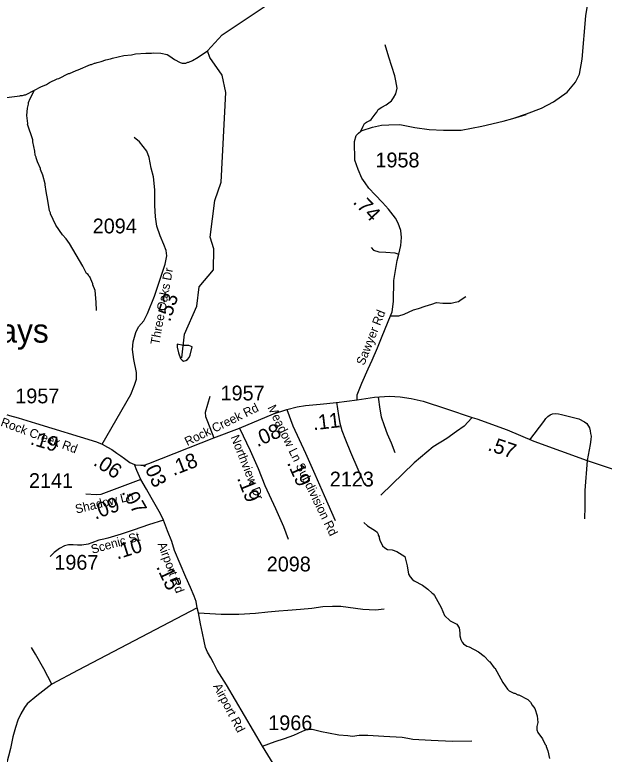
# Model space of a CAD drawing. Extents: x 1248224 to 1454986, y 825081 to 985870.
# Drawn here: x 1376450 to 1381427, y 913568 to 919814 of the extents above; entities that cross this region are included whole.
import ezdxf

# ---------------------------------------------------------------- set-up
doc = ezdxf.new("R2010")
doc.units = 0
for name, color, linetype in [('Exist Civil Demographics Community Label', 7, 'Continuous'), ('Exist Hydrographic Creek Single Shore', 7, 'Continuous'), ('Exist Hydrographic Misc Water Feature', 7, 'Continuous'), ('Exist Road Non-System Type 51', 7, 'Continuous'), ('Exist Road Secondary Mileage Hundredths English Label', 7, 'Continuous'), ('Exist Road Secondary Type 51 Attributed', 7, 'Continuous'), ('Exist Road Secondary Type 51 Label', 7, 'Continuous'), ('Exist Road Secondary Type 51 Number Label', 7, 'Continuous')]:
    doc.layers.add(name, color=color, linetype=linetype)

msp = doc.modelspace()

# ---------------------------------------------------------------- linework, layer by layer
at = {"layer": 'Exist Hydrographic Creek Single Shore'}
msp.add_lwpolyline([(1377861.3, 916916.3), (1377882.3, 917116.3), (1377987.3, 917353.7), (1378007.3, 917514.3), (1378127.3, 917659.5), (1378130.3, 917836.7), (1378099.3, 917935.8), (1378139.3, 918243.6), (1378192.3, 918400.2), (1378233.3, 919157.7), (1378202.3, 919302.7), (1378097.3, 919452.6), (1378076.3, 919509.6), (1378201.3, 919644.2), (1378565.3, 919886.4)], dxfattribs=at)
at = {"layer": 'Exist Hydrographic Misc Water Feature'}
for points in [[(1376616.4, 919176.7), (1376669, 919205.3), (1376717.6, 919226.1), (1376741.9, 919241.5), (1376806.7, 919272), (1376822.8, 919275.6), (1376903.8, 919317.5), (1376911.8, 919317.3), (1376968.4, 919343.9), (1376984.5, 919347.5), (1377089.7, 919392.8), (1377097.7, 919392.7), (1377121.9, 919404.1), (1377129.9, 919403.9), (1377146.1, 919411.5), (1377178.3, 919418.7), (1377218.7, 919433.7), (1377258.9, 919440.7), (1377275, 919448.3), (1377371.5, 919469.8), (1377435.7, 919476.3), (1377467.9, 919483.5), (1377556, 919489.3), (1377604, 919488.1), (1377620.1, 919491.7), (1377682.1, 919490.1), (1377735.7, 919476.8), (1377759.5, 919464.2), (1377798.8, 919435.2), (1377846.1, 919410.1), (1377862, 919405.7), (1377894, 919404.8), (1377910.2, 919412.4), (1377918.2, 919412.2), (1377950.6, 919427.4), (1377999.2, 919454.3), (1378076.3, 919509.6)], [(1376290.6, 919104.7), (1376491.2, 919127.8), (1376499.3, 919131.6), (1376515.3, 919131.2), (1376531.5, 919138.8), (1376539.4, 919138.6), (1376616.4, 919176.7)], [(1377139.5, 917315.4), (1377137.3, 917387.4), (1377127.6, 917483.7), (1377108.8, 917532.2), (1377109, 917540.2), (1377092, 917580.6), (1377082.4, 917598.8), (1377074.6, 917607), (1377070.8, 917619.1), (1377055.2, 917629.5), (1377024.6, 917690.3), (1376913.2, 917881.1), (1376884.1, 917921.8), (1376853, 917954.6), (1376796.9, 918036), (1376751.3, 918133.1), (1376751.5, 918141.1), (1376743.8, 918157.3), (1376730.4, 918245.7), (1376713.7, 918321.3), (1376705.1, 918378.4), (1376706.9, 918384.7), (1376687.1, 918458.8), (1376668.2, 918507.2), (1376668.4, 918515.2), (1376641.8, 918571.9), (1376630.6, 918604.2), (1376630.8, 918612.2), (1376623.2, 918628.4), (1376619.9, 918660.5), (1376601.9, 918741), (1376602.3, 918757), (1376557.5, 918890.1), (1376559.2, 918896.4), (1376551.2, 918961.8), (1376556.8, 919026.1), (1376565.5, 919057.9), (1376565.9, 919073.9), (1376578.7, 919105.6), (1376616.4, 919176.7)], [(1377869.8, 917021.1), (1377864.6, 917023.3), (1377832.8, 917030), (1377819.7, 917032.8), (1377820.6, 917022.3), (1377820.2, 917006.3), (1377831.1, 916958.1), (1377847.9, 916909.7), (1377863.5, 916895.3), (1377875.4, 916889), (1377893.4, 916892.5), (1377907.7, 916902.2), (1377922.1, 916917.8), (1377930.6, 916939.6), (1377947.7, 917010), (1377920.6, 917019.9), (1377869.8, 917021.1)], [(1379396.4, 915526), (1379427.7, 915497.3), (1379496.8, 915455.9), (1379508.6, 915443.5), (1379518.3, 915427.3), (1379518.1, 915419.4), (1379525.8, 915403.2), (1379525.5, 915395.3), (1379533.1, 915375.1), (1379556.1, 915328.6), (1379575.7, 915310.2), (1379596.4, 915298), (1379635.4, 915293.8), (1379675, 915280), (1379742.2, 915238.5), (1379764.4, 915159.2), (1379774.9, 915087.9), (1379788.4, 915065.6), (1379806, 915045.2), (1379821.7, 915032.9), (1379892.9, 914995.3), (1379938.2, 914962.4), (1379975.4, 914927.5), (1379983.3, 914923.4), (1379995, 914909.2), (1380048.8, 914808), (1380078.6, 914739), (1380126.4, 914694.4), (1380181.7, 914665.2), (1380201.1, 914636.8), (1380208.2, 914592.7), (1380207.7, 914568.7), (1380214.9, 914536.5), (1380226.5, 914514.3), (1380238.2, 914500), (1380265.8, 914481.4), (1380285.7, 914475), (1380364.7, 914433.3), (1380412, 914396.2), (1380454.9, 914351.3), (1380460.8, 914348.8), (1380497.8, 914298.4), (1380502.6, 914296.3), (1380571.1, 914172.8), (1380610, 914118.1), (1380625.7, 914103.7), (1380665.1, 914082.8), (1380673.1, 914082.7), (1380696.9, 914070.2), (1380704.9, 914070), (1380782, 914030.3), (1380803.5, 914007.9), (1380819, 913981.1), (1380841.3, 913952.7), (1380861.5, 913891.5), (1380865.4, 913836.9), (1380858.3, 913802.8), (1380858.9, 913774.9), (1380866, 913750.6), (1380904.8, 913697.8), (1380927.8, 913649.3), (1380935.6, 913641.1), (1380935.4, 913633.1), (1380950.7, 913596.8), (1380965.2, 913532.6)]]:
    msp.add_lwpolyline(points, dxfattribs=at)
at = {"layer": 'Exist Road Non-System Type 51'}
for points in [[(1380655.4, 918937.7), (1380771.7, 918975.6), (1380896.8, 919025.1), (1380999.9, 919077), (1381113.7, 919160.8), (1381185.4, 919243.4), (1381218.8, 919310.8), (1381239.4, 919438.5), (1381272.8, 919804), (1381323.1, 920119.2), (1381353.8, 920348.8), (1381364.5, 920482.7), (1381365.7, 920542.7), (1381350.5, 920583), (1381329, 920607.5), (1381297.3, 920624.1), (1381253.7, 920647), (1381162, 920664.9), (1381118, 920667.7)], [(1379371.8, 918831.6), (1379390.8, 918873.1), (1379401.6, 918894.7), (1379418.5, 918907), (1379447.7, 918920.9), (1379460.1, 918928.6), (1379492.4, 918973.3), (1379507.8, 918991.8), (1379518.6, 919014.9), (1379549.3, 919033.3), (1379586.3, 919051.8), (1379629.4, 919087.3), (1379646.3, 919113.4), (1379666.3, 919147.3), (1379678.6, 919193.5), (1379667.9, 919256.7), (1379660.2, 919298.3), (1379609.4, 919456.9), (1379578.5, 919559.3)], [(1379458.5, 917848.8), (1379480.1, 917825.7), (1379524.7, 917811.8), (1379581.7, 917807.2), (1379660.2, 917802.6), (1379693.8, 917792.6)], [(1379623, 917269.5), (1379661.5, 917269.5), (1379692.3, 917271.1), (1379736.9, 917284.9), (1379815.5, 917320.3), (1379858.6, 917332.7), (1379914, 917351.2), (1379970.9, 917369.6), (1380009.4, 917382), (1380063.3, 917378.9), (1380135.6, 917378.9), (1380167.9, 917385), (1380197.2, 917392.7), (1380218.7, 917409.7), (1380258.8, 917434.3)], [(1378096.6, 916589.3), (1378058.3, 916455.2), (1378060.2, 916419.9), (1378077.4, 916377.1), (1378131.2, 916239.3)], [(1379165.6, 916540.7), (1379182.6, 916429.6), (1379193.5, 916364.8), (1379212.6, 916302.7), (1379241.2, 916222), (1379283.5, 916118.9), (1379399.3, 915850.4)], [(1379518.6, 916584.3), (1379532.2, 916482.5), (1379544.5, 916417.7), (1379569, 916343.7), (1379593.5, 916273.6), (1379626.9, 916196.9), (1379658.3, 916117.5)], [(1380800.1, 916223.9), (1380916.1, 916377.7), (1380934.6, 916403.3), (1380951, 916421), (1380971.3, 916434.6), (1380991.5, 916444.2), (1381015.5, 916445.7), (1381039.5, 916443.3), (1381065.4, 916438.7), (1381121.1, 916423.6), (1381212.7, 916399.5), (1381260.3, 916376.6), (1381279.8, 916360.2), (1381303.1, 916325.7), (1381308.6, 916299.6), (1381312.1, 916275.5), (1381315.7, 916255.4), (1381315.1, 916227.4), (1381308.2, 916183.5), (1381282.8, 916050.1)], [(1380307.7, 916408.5), (1380245, 916339.7), (1380180.4, 916294.5), (1380099.2, 916235.2), (1379982, 916163.8), (1379823.2, 916030.3), (1379539.7, 915755.2)], [(1381282.8, 916050.1), (1381262.4, 915796.2), (1381264.4, 915731.4), (1381264.4, 915657.4), (1381261.7, 915556.9)], [(1377201.4, 915384.8), (1377161, 915375.1), (1377101.5, 915352.8), (1377069.9, 915343.5), (1377015.7, 915333.7), (1376980.2, 915332.8), (1376942.8, 915335.6), (1376902.5, 915335.6), (1376868.9, 915327.2), (1376827.7, 915306.7), (1376783.6, 915272.3), (1376749.1, 915236.9)], [(1378002, 914763.3), (1378193, 914751.6), (1378341.2, 914752), (1378482.2, 914758.5), (1378585.8, 914769.7), (1378678.3, 914778.6), (1378755.1, 914785.1), (1378861.5, 914793.4), (1378958.4, 914801.8), (1379051, 914816.2), (1379133.4, 914818.1), (1379203, 914819.5), (1379388.1, 914793.4), (1379495.5, 914787.9), (1379567.9, 914794.8)], [(1376763.6, 914158.2), (1376696.1, 914289.2), (1376626.1, 914412.6), (1376589.7, 914470.5)], [(1378542.1, 913634.7), (1378649.6, 913676.6), (1378728.2, 913701.7), (1378804.9, 913729.6), (1378879.3, 913762.7), (1378907.1, 913774.8), (1378930.1, 913779.4), (1378960.8, 913778.5), (1379038.5, 913760.8), (1379099.9, 913748.7), (1379185.7, 913730.6), (1379261.5, 913726.8), (1379301.3, 913721.7), (1379356.9, 913728.2), (1379431.7, 913728.2), (1379567, 913719.9), (1379721.9, 913711), (1379769.3, 913702.2), (1379811.5, 913693.8), (1379965, 913685.4), (1380147.2, 913678), (1380308.4, 913679.8)]]:
    msp.add_lwpolyline(points, dxfattribs=at)
at = {"layer": 'Exist Road Secondary Type 51 Attributed'}
for points in [[(1379341, 916560.9), (1379341.9, 916602.7), (1379380.4, 916703.1), (1379433.1, 916822.9), (1379466.8, 916895), (1379511.6, 917000.6), (1379552.3, 917099.4), (1379623, 917269.5), (1379636.4, 917304.4), (1379647.6, 917392.8), (1379649.7, 917568.2), (1379679.1, 917738.6), (1379693.8, 917792.6), (1379708.7, 917866.2), (1379714.9, 917931.3), (1379710.7, 917991.2), (1379699.4, 918023.8), (1379686.8, 918052.4), (1379665.8, 918095.9), (1379604.8, 918170.7), (1379555.8, 918227.7), (1379493.4, 918291.7), (1379439.4, 918348.8), (1379408.6, 918393.7), (1379380.6, 918433.2), (1379349.7, 918506.6), (1379321.1, 918584.9), (1379318.1, 918743.8), (1379333.1, 918794.4), (1379343.3, 918806.2), (1379351.5, 918814), (1379371.8, 918831.6), (1379381.9, 918835.4), (1379471.7, 918865.6), (1379546, 918880.6), (1379609, 918883.3), (1379701.2, 918887), (1379826.7, 918860.5), (1379948.5, 918844), (1380068.5, 918837.6), (1380220.2, 918838.4), (1380392.6, 918873.8), (1380574.1, 918916), (1380655.4, 918937.7), (1380768.8, 918972.4)], [(1377188.8, 916186.7), (1377430, 916607), (1377461.2, 916685.9), (1377476.7, 916736), (1377476.7, 916791.2), (1377456, 916901.6), (1377443.1, 916986.9), (1377450.8, 917052.1), (1377471.5, 917129.9), (1377494.8, 917177.5), (1377538.7, 917227.7), (1377569.7, 917290.4), (1377630.5, 917435.9), (1377718.4, 917706.8), (1377733.9, 917777.1), (1377728.7, 917822.2), (1377708, 917872.4), (1377677, 917945.1), (1377649.9, 918027.9), (1377636.9, 918105.7), (1377632.4, 918203.3), (1377631.8, 918336.4), (1377621.4, 918444.3), (1377602, 918517.1), (1377583.9, 918607.4), (1377565.9, 918662.5), (1377503.8, 918740.3), (1377457.3, 918777.9)], [(1378746.3, 916480.1), (1378833.7, 916502.2), (1378904.7, 916512.5), (1379029.2, 916525.9), (1379165, 916538.2), (1379341, 916560.9)], [(1379341, 916560.9), (1379487.4, 916583.2), (1379614, 916593.5), (1379703.2, 916585.4), (1379795.8, 916573), (1379897.4, 916550.6), (1380095.9, 916485.7), (1380312.7, 916412.8), (1380350.8, 916401.5), (1380608, 916308.8), (1380833.2, 916212), (1381282.8, 916050.1), (1381837.5, 915863.7), (1381927.4, 915829.3), (1382020.1, 915781.7), (1382193.9, 915666.6)], [(1376226, 916502.4), (1376306, 916459.9), (1376405.2, 916428.8), (1376478.6, 916408.7), (1376625.1, 916363), (1377139.9, 916206.3), (1377188.8, 916186.7)], [(1378347.9, 916321.2), (1378635.3, 916444.2), (1378746.3, 916480.1)], [(1378746.3, 916480.1), (1378798.7, 916341.7), (1378904.2, 916110.9), (1378984.8, 915932.2), (1379062.5, 915752.6), (1379154.7, 915541.5)], [(1377459.6, 916016.4), (1377469.4, 916012.2), (1377513.5, 916008.5), (1377543.8, 916008.4), (1377582.9, 916023.5), (1378131.2, 916239.3), (1378347.9, 916321.2)], [(1378347.9, 916321.2), (1378436.2, 916133.2), (1378505.2, 915980.6), (1378561.8, 915838.2), (1378650, 915642.7), (1378719.1, 915492), (1378758.4, 915383.1)], [(1377188.8, 916186.7), (1377232.5, 916162.1), (1377269.9, 916140.7), (1377312.1, 916110.9), (1377346.6, 916088.5), (1377375.4, 916066.2), (1377421.4, 916032.7), (1377459.6, 916016.4)], [(1377514.9, 915888), (1377479.4, 915964.3), (1377459.6, 916016.4)], [(1377514.9, 915888), (1377177.3, 915762.2), (1377136.6, 915758.5), (1377050.2, 915763.6)], [(1377704.3, 915545), (1377679.4, 915599), (1377600.4, 915736.2), (1377561.9, 915806.1), (1377514.9, 915888)], [(1377704.3, 915545), (1377579.7, 915504.1), (1377456.9, 915462.2), (1377347.5, 915427.7), (1377234.9, 915392.8), (1377201.4, 915384.8)], [(1377991.1, 914803.2), (1377982, 914858.6), (1377963.7, 914901.7), (1377933.8, 914975.8), (1377893.7, 915063.3), (1377799.3, 915289.7), (1377775.3, 915365.4), (1377739.8, 915455.7), (1377704.3, 915545)], [(1377991.1, 914803.2), (1376984.2, 914279.1), (1376763.6, 914158.2), (1376636.3, 914059.9), (1376555.6, 913992.7), (1376530.8, 913963.2), (1376501.7, 913909.8), (1376476.6, 913856.2), (1376457.3, 913792.6), (1376433.7, 913715), (1376414.5, 913616.7), (1376344.5, 913344.6)], [(1378789.2, 913233.5), (1378542.1, 913634.7), (1378236.7, 914154.5), (1378158.5, 914278.8), (1378128.8, 914340.2), (1378105.7, 914382.1), (1378076, 914430.5), (1378061.6, 914470.5), (1378049.1, 914521.7), (1378034.3, 914590.1), (1378017, 914670.1), (1378002, 914763.3), (1377991.1, 914803.2)]]:
    msp.add_lwpolyline(points, dxfattribs=at)

# ---------------------------------------------------------------- texts
at = {"layer": 'Exist Civil Demographics Community Label'}
msp.add_text('Hays', height=200, dxfattribs=at).set_placement((1376127.2, 917044.3))
at = {"layer": 'Exist Road Secondary Mileage Hundredths English Label'}
for s, rotation, p in [('.74', 313.37299, (1379299.9, 918227)), ('.53', 72.02694, (1377760.6, 917214.8)), ('.11', 6.78054, (1378972.1, 916303.7)), ('.08', 23.82641, (1378497.9, 916160.3)), ('.19', 343.06454, (1376573.8, 916187.2)), ('.57', 340.97932, (1380437, 916137.7)), ('.18', 21.48353, (1377790, 915917.8)), ('.06', 327.10074, (1377105.8, 916014.6)), ('.03', 294.93776, (1377527.8, 916020.6)), ('.19', 294.2684, (1378746.4, 916028.8)), ('.19', 291.67213, (1378324.5, 915899.5)), ('.09', 20.43584, (1377129.3, 915548.1)), ('.07', 299.92408, (1377348.3, 915781.8)), ('.10', 17.48207, (1377315.1, 915211.6)), ('.15', 294.94295, (1377642.1, 915151.1))]:
    msp.add_text(s, height=125, rotation=rotation, dxfattribs=at).set_placement(p)
at = {"layer": 'Exist Road Secondary Type 51 Label'}
for s, rotation, p in [('Three Oaks Dr', 79.55205, (1377668.2, 917021.8)), ('Sawyer Rd', 68.26733, (1379399.4, 916846.5)), ('Rock Creek Rd', 26.19317, (1377906.7, 916169.7)), ('Meadow Ln Subdivision Rd', 295.91338, (1378581.8, 916496.6)), ('Rock Creek Rd', 339.63506, (1376324.8, 916344.1)), ('Northview Dr', 291.63424, (1378270.7, 916247.2)), ('Shadow Ln', 13.47491, (1376970.2, 915600.1)), ('Scenic St', 15.72226, (1377105.5, 915260)), ('Airport Rd', 290.48461, (1377654.9, 915343.9)), ('Airport Rd', 297.65083, (1378122.2, 914142.9))]:
    msp.add_text(s, height=75, rotation=rotation, dxfattribs=at).set_placement(p)
at = {"layer": 'Exist Road Secondary Type 51 Number Label'}
for s, p in [('1958', (1379495.2, 918524.6)), ('2094', (1377108, 917967)), ('1957', (1378187.5, 916556.3)), ('1957', (1376454, 916531.7)), ('2141', (1376570.2, 915816.6)), ('2123', (1379109.8, 915829.4)), ('1967', (1376784.1, 915126.3)), ('2098', (1378577.5, 915111.9)), ('1966', (1378590.1, 913771.1))]:
    msp.add_text(s, height=125, dxfattribs=at).set_placement(p)

doc.saveas('drawing.dxf')
